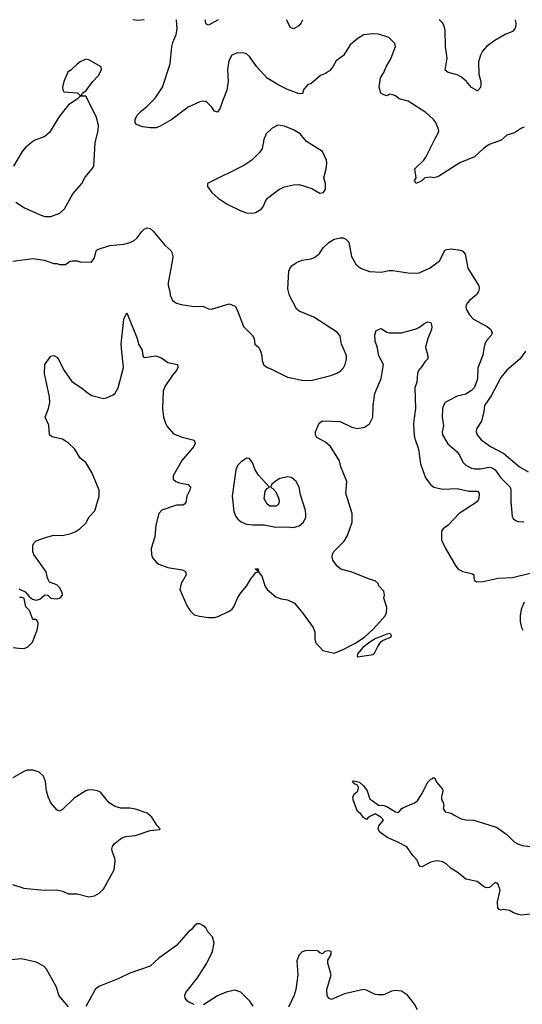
# Model space of a CAD drawing. Header units: inches. Extents: x 1834610 to 2027685, y 642842 to 774116.
# Tile 285 of 632: x 1911397 to 1914837, y 755508 to 762253. Entities that reach past the tile are written whole.
import ezdxf

# ---------------------------------------------------------------- set-up
doc = ezdxf.new("R2010")
doc.units = ezdxf.units.IN
doc.header["$MEASUREMENT"] = 0
doc.layers.add('B9715', color=7, linetype='Continuous')
doc.layers.add('B9716', color=7, linetype='Continuous')

msp = doc.modelspace()

# ---------------------------------------------------------------- linework, layer by layer
at = {"layer": 'B9715', "color": 5}
for points, elevation in [([(1911390, 758354), (1911433.3, 758333.3), (1911461.1, 758301.1), (1911483.8, 758283.8), (1911510, 758276.3), (1911535.9, 758284.1), (1911570, 758312), (1911590, 758311.3), (1911610.8, 758290.8), (1911645.8, 758285.8), (1911670, 758290.7), (1911680.7, 758299.3), (1911689.3, 758310), (1911686.6, 758330), (1911670, 758364), (1911650, 758381.2), (1911600.2, 758400.2), (1911586.8, 758426.8), (1911577, 758470), (1911494.7, 758590), (1911487.1, 758610), (1911486.9, 758653.1), (1911495.1, 758670), (1911510, 758682.6), (1911573.8, 758706.2), (1911630, 758721.2), (1911690, 758720.2), (1911747.3, 758732.7), (1911775.8, 758744.2), (1911810, 758766.7), (1911850, 758804), (1911872.7, 758847.3), (1911910.5, 758889.5), (1911939.8, 758990), (1911941.8, 759010), (1911939.8, 759030), (1911890.8, 759150), (1911850, 759219.7), (1911809.7, 759250), (1911773.6, 759310), (1911730, 759351.1), (1911690, 759380.4), (1911615.8, 759395.8), (1911600.7, 759410), (1911596, 759476), (1911571.8, 759530), (1911594.3, 759590), (1911603.9, 759630), (1911600.3, 759670), (1911566.6, 759830), (1911569.8, 759890.3), (1911610, 759946.8), (1911630, 759952.7), (1911650, 759941.6), (1911660.4, 759930), (1911700.3, 759850), (1911754.8, 759774.8), (1911820.5, 759730), (1911858, 759698), (1911890, 759679.3), (1911970, 759658.4), (1911990, 759661.6), (1912036.3, 759683.7), (1912050, 759694), (1912070, 759731), (1912108.4, 759870), (1912094.4, 760000)], 520), ([(1912229.3, 760000), (1912235.5, 759990), (1912238.8, 759950), (1912243.4, 759943.4), (1912250, 759938.8), (1912331.3, 759950), (1912370, 759933.7), (1912410, 759905.5), (1912476, 759890), (1912479.3, 759870), (1912470.3, 759850), (1912442, 759818), (1912394, 759746), (1912378, 759710), (1912374.3, 759590), (1912382.3, 759530), (1912394.6, 759490), (1912407.1, 759467.1), (1912450, 759415.8), (1912510, 759392.9), (1912590, 759371.8), (1912598.9, 759350), (1912588.5, 759330), (1912507.4, 759232.6), (1912447.5, 759127.5), (1912446.4, 759106.4), (1912464.7, 759090), (1912490, 759079.3), (1912549, 759069), (1912565.7, 759050), (1912562, 759030), (1912541.3, 758990), (1912533.7, 758946.3), (1912526, 758934), (1912513.4, 758926.6), (1912470, 758927.2), (1912370, 758892.1), (1912350.3, 758870), (1912329.3, 758790.7), (1912322.6, 758710), (1912297.7, 758630), (1912298.3, 758590), (1912306.3, 758566.3), (1912330, 758536.4), (1912350, 758523.1), (1912410, 758501.1), (1912510, 758484.9), (1912532.8, 758472.8), (1912535.8, 758450), (1912502.6, 758390), (1912493.4, 758350), (1912540.6, 758240.6), (1912562.7, 758202.7), (1912590, 758177.1), (1912627, 758167), (1912690, 758158.4), (1912730, 758158.4), (1912755.6, 758164.4), (1912830, 758201.1), (1912850, 758215.8), (1912862, 758230), (1912888.5, 758290), (1912910, 758326.4), (1912950, 758373), (1912977.8, 758422.2), (1913002.7, 758450), (1913010, 758464.7), (1913026, 758470), (1913022, 758482), (1913010, 758486), (1913010, 758491.3), (1913030, 758492), (1913030.8, 758470), (1913056.5, 758436.5), (1913074.6, 758374.6), (1913090.3, 758350.3), (1913150, 758299.3), (1913185.5, 758285.5), (1913230, 758278.7), (1913277, 758257), (1913333.4, 758190), (1913405.3, 758090), (1913416.5, 758056.5), (1913416.3, 758010), (1913424.7, 757984.7), (1913471.8, 757931.8), (1913550, 757914.6), (1913610, 757938.4), (1913696.4, 757983.6), (1913757.7, 758022.3), (1913819.1, 758080.9), (1913897.8, 758170), (1913908.2, 758190), (1913910, 758226), (1913888.7, 758290), (1913893.2, 758310), (1913890, 758338), (1913854.5, 758374.5), (1913849.4, 758390), (1913830, 758409.4), (1913790, 758420.5), (1913670, 758468.6), (1913594.5, 758490), (1913569.6, 758510), (1913541.1, 758550), (1913535.4, 758570), (1913536.9, 758590), (1913546.9, 758610), (1913618.5, 758681.5), (1913640.4, 758719.6), (1913672.3, 758810), (1913672.9, 758870), (1913629.8, 759010), (1913635.4, 759090), (1913595.1, 759190), (1913586.3, 759230), (1913523.6, 759330), (1913490, 759359.7), (1913431.2, 759391.2), (1913420.7, 759410), (1913420.7, 759430), (1913447, 759490), (1913470, 759504.4), (1913590, 759499.6), (1913670, 759461.3), (1913710, 759452.9), (1913757.8, 759462.2), (1913790, 759483.7), (1913814.6, 759530), (1913815.8, 759610), (1913826.9, 759693.1), (1913870, 759794.8), (1913888, 759890), (1913854.5, 759950), (1913846.8, 760000)], 520), ([(1913036.9, 760000), (1913045.5, 759985.5), (1913054, 759950), (1913056, 759916), (1913067.1, 759887.1), (1913092, 759870), (1913119.9, 759859.9), (1913230, 759803), (1913330, 759784.4), (1913390, 759781.6), (1913525.3, 759814.7), (1913568.2, 759831.8), (1913590, 759845.5), (1913612.3, 759867.7), (1913625.6, 759890), (1913634.7, 759930), (1913632.8, 759950), (1913612.6, 760000)], 540), ([(1914176.7, 760000), (1914190.4, 759950), (1914190.6, 759930), (1914170, 759909.3), (1914150, 759876), (1914127.3, 759850), (1914120.4, 759830), (1914114.3, 759770), (1914101.3, 759730), (1914105, 759590), (1914092.6, 759490), (1914094.5, 759434.5), (1914099.7, 759390), (1914125.4, 759310), (1914140.2, 759210), (1914174.8, 759114.8), (1914210, 759065.5), (1914230.3, 759050.3), (1914290, 759036.1), (1914390, 759041.3), (1914470, 759023.5), (1914530, 759023.8), (1914542.4, 759010), (1914540.4, 758970), (1914527.3, 758950), (1914403.8, 758870), (1914330.5, 758790), (1914294.6, 758765.4), (1914284.9, 758750), (1914282.9, 758737.1), (1914284.9, 758690), (1914310, 758634.9), (1914382, 758510), (1914397.6, 758490), (1914430, 758472.4), (1914497, 758457), (1914506, 758450), (1914504.9, 758430), (1914510.4, 758410.4), (1914522.7, 758402.8), (1914570, 758404), (1914671.8, 758428.2), (1914770, 758432.9), (1914890, 758462)], 520), ([(1914574.5, 760000), (1914565.7, 759954.3), (1914533.1, 759866.9), (1914529.3, 759790), (1914506.9, 759730), (1914490, 759713.1), (1914450, 759687.2), (1914390, 759673.7), (1914330, 759642), (1914310, 759629.6), (1914297.4, 759610), (1914291.6, 759590), (1914288.9, 759530), (1914297.1, 759470), (1914287.4, 759430), (1914290.3, 759410), (1914327.1, 759347.1), (1914390, 759292.9), (1914410, 759264.9), (1914430, 759222.6), (1914450, 759201.8), (1914490, 759181.1), (1914510, 759176.3), (1914550, 759176.8), (1914610, 759187.1), (1914630, 759181.9), (1914650, 759168.4), (1914690, 759114), (1914743.1, 759063.1), (1914752.9, 759050), (1914759.1, 759030), (1914758.8, 758950), (1914767, 758850), (1914774.9, 758834.9), (1914790, 758822.4), (1914810, 758815.3), (1914847.5, 758812.5)], 540), ([(1914857.7, 759982.2), (1914821.3, 759930), (1914730, 759851.6), (1914690, 759801.8), (1914623, 759677), (1914578.2, 759610), (1914573.8, 759570), (1914557.7, 759502.3), (1914523.6, 759450), (1914521.3, 759430), (1914527.7, 759410), (1914555.8, 759375.8), (1914578, 759358), (1914620.3, 759330), (1914710, 759281.8), (1914818.5, 759190), (1914876, 759156)], 560), ([(1911352.8, 757952.8), (1911410, 757945.5), (1911432.3, 757947.7), (1911450, 757954.8), (1911485.2, 757990), (1911517.2, 758070), (1911523.7, 758110), (1911521.2, 758130), (1911510, 758144), (1911490, 758145.2), (1911484, 758150), (1911465.2, 758205.2), (1911438, 758230), (1911428.7, 758288.7), (1911414.6, 758294.6), (1911394.6, 758294.6)], 520), ([(1914850, 758262), (1914830, 758213.2), (1914822, 758170), (1914821.1, 758130), (1914830.3, 758090.3), (1914840.4, 758070)], 520), ([(1911348.5, 756328.5), (1911424.9, 756304.9), (1911490, 756296.8), (1911570, 756291.2), (1911650, 756292.4), (1911690, 756282.8), (1911730, 756265.3), (1911790, 756265.5), (1911870, 756244.9), (1911909.6, 756250.4), (1911941.2, 756270), (1911970, 756296), (1912043.5, 756430), (1912049.8, 756490.3), (1912047.6, 756510), (1912031.2, 756550), (1912028, 756570), (1912031.8, 756590), (1912045.6, 756610), (1912093.3, 756646.7), (1912121.4, 756658.6), (1912190, 756664.6), (1912290, 756699.3), (1912355.3, 756704.7), (1912358, 756710), (1912334.8, 756734.8), (1912301.6, 756790), (1912270, 756818), (1912190, 756845.1), (1912151, 756851), (1912090, 756850.9), (1912050, 756863.1), (1912008.9, 756888.9), (1911950, 756961.3), (1911930, 756971.1), (1911903.7, 756976.3), (1911870, 756978), (1911850, 756971.5), (1911770, 756920.5), (1911690, 756842), (1911670, 756832.3), (1911650, 756839.5), (1911610, 756889.5), (1911592.3, 756930), (1911581.5, 756970), (1911573.8, 757033.8), (1911560.5, 757070), (1911530, 757098), (1911490, 757111.3), (1911450, 757111.5), (1911430, 757105.1), (1911350, 757059.6)], 520), ([(1914890, 756125.2), (1914830, 756119.3), (1914810, 756122.7), (1914775.9, 756135.9), (1914750, 756152), (1914710, 756157), (1914690, 756153.2), (1914678, 756158), (1914669.5, 756169.5), (1914667.3, 756210), (1914686, 756290), (1914670, 756335.3), (1914650, 756342), (1914612.5, 756307.5), (1914590, 756306.6), (1914570, 756317), (1914529, 756350), (1914450, 756365.6), (1914398, 756410), (1914350, 756437.6), (1914316.2, 756470), (1914290, 756485.1), (1914270, 756489.7), (1914249, 756491), (1914210, 756481.3), (1914150, 756449), (1914134, 756454), (1914116.6, 756496.6), (1914088.5, 756528.5), (1914047.5, 756587.5), (1913981.4, 756621.4), (1913911.6, 756650), (1913858.4, 756690), (1913849.4, 756710), (1913855.1, 756730), (1913886, 756770), (1913869.2, 756790), (1913830, 756812), (1913784.7, 756790), (1913770, 756775.3), (1913750, 756788), (1913730, 756815.3), (1913710, 756828), (1913678.4, 756910), (1913676.2, 756930), (1913689, 756950), (1913711.6, 756968.4), (1913716, 756996), (1913709.1, 757009.1), (1913690, 757015.3), (1913675.3, 757030), (1913682, 757038), (1913722, 757030), (1913750, 757004.9), (1913774.4, 756970), (1913793, 756913), (1913810, 756905.5), (1913853.5, 756873.5), (1913890, 756870.2), (1913910, 756863.2), (1913970, 756826.7), (1913990, 756822.8), (1914011.8, 756850), (1914022.9, 756857.1), (1914094.2, 756885.9), (1914118.7, 756901.3), (1914149.6, 756950), (1914190, 757030.4), (1914210, 757050.8), (1914224.7, 757055.3), (1914230, 757062), (1914238, 757058), (1914250.7, 757030), (1914290, 756982), (1914293.4, 756970), (1914282.8, 756930), (1914284, 756910), (1914294.8, 756890), (1914298.8, 756870), (1914294.8, 756850), (1914310, 756826), (1914350, 756817.3), (1914370, 756803), (1914419.5, 756779.5), (1914450, 756772), (1914504.7, 756770), (1914650, 756724.9), (1914670, 756715.8), (1914730, 756671.6), (1914782, 756622), (1914806.7, 756606.7), (1914836.2, 756596.2), (1914890, 756588.3)], 480), ([(1912590, 755506.2), (1912560.1, 755520.1), (1912545.3, 755530), (1912528.7, 755550), (1912526.8, 755570), (1912535.1, 755590), (1912613.1, 755690), (1912678.3, 755790), (1912715.4, 755870), (1912728.2, 755930), (1912717.6, 755970), (1912685.4, 756005.4), (1912670, 756032.7), (1912650, 756049.3), (1912630, 756059.3), (1912620.7, 756059.3), (1912610, 756059), (1912590, 756044), (1912576.1, 756023.9), (1912550, 756002.7), (1912470, 755911.6), (1912350, 755824.2), (1912289.3, 755770.7), (1912150, 755721.4), (1912074.9, 755685.1), (1911939.1, 755630), (1911913.4, 755610), (1911850, 755493)], 520), ([(1914120.4, 755470), (1914098.3, 755510), (1914051.5, 755570), (1914010, 755597.4), (1913970, 755603.5), (1913942.2, 755597.8), (1913890, 755574.3), (1913850, 755573.1), (1913830, 755576.1), (1913770, 755604.8), (1913749.8, 755609.8), (1913618.9, 755581.1), (1913530, 755542), (1913511, 755551), (1913500.3, 755570), (1913498, 755610), (1913528.2, 755710), (1913507, 755790), (1913506, 755810), (1913529.3, 755850), (1913528.7, 755870), (1913510, 755873.7), (1913484.7, 755870), (1913470, 755855.3), (1913450, 755862), (1913444, 755870), (1913430, 755876.2), (1913350, 755873.6), (1913330, 755867.3), (1913310, 755846.6), (1913293, 755807), (1913300.2, 755710), (1913287.2, 755610), (1913276.1, 755570), (1913237.8, 755490)], 520), ([(1911730, 755491.3), (1911667.4, 755567.4), (1911646.6, 755630), (1911581.3, 755750), (1911562.9, 755770), (1911510, 755796.4), (1911410, 755819.3), (1911250, 755805), (1911190, 755780.8), (1911107, 755730), (1911050, 755682.2), (1911030, 755669.9), (1910990, 755656.5), (1910890.1, 755649.9), (1910790, 755660.3), (1910730, 755658.5), (1910690, 755649.8), (1910600.7, 755619.3), (1910561.6, 755598.4), (1910510.3, 755550), (1910462.9, 755517.1), (1910400.3, 755450)], 520), ([(1912995.5, 755495.5), (1912972.8, 755530), (1912910, 755591.8), (1912870, 755604.4), (1912810, 755590.7), (1912750, 755565.7), (1912654.9, 755505.1)], 520)]:
    msp.add_lwpolyline(points, dxfattribs=dict(at, elevation=elevation))
for points, elevation in [([(1912950, 759248.7), (1912910, 759221.2), (1912890, 759201.2), (1912875.5, 759170), (1912850.4, 758990), (1912863.1, 758883.1), (1912876.3, 758850), (1912890.3, 758830.3), (1912912.1, 758812.1), (1912950, 758797.1), (1912992.2, 758792.2), (1913070, 758792.2), (1913150, 758775.5), (1913230, 758778), (1913270, 758774), (1913310, 758786.8), (1913339, 758810), (1913354.8, 758845.2), (1913355.5, 758864.5), (1913352, 758890), (1913318.4, 758998.4), (1913309.4, 759050), (1913289.2, 759090), (1913256.6, 759116.6), (1913230, 759120.9), (1913178, 759110), (1913144.7, 759090), (1913122, 759070), (1913114, 759050), (1913130, 759042), (1913150, 759018), (1913170.5, 758970), (1913173, 758950), (1913166, 758930), (1913150, 758920.9), (1913110, 758920.9), (1913090, 758933.2), (1913069.5, 758970.5), (1913077.2, 759022.8), (1913090, 759042), (1913106, 759050), (1913032.1, 759132.1), (1913009.5, 759169.5), (1912990, 759218), (1912970, 759248)], 540), ([(1913930, 758049), (1913910, 758042.9), (1913829.3, 758010.7), (1913792.7, 757990), (1913746.5, 757953.5), (1913708.4, 757910), (1913707.3, 757890), (1913710, 757888.2), (1913816.1, 757903.9), (1913826, 757914), (1913844.8, 757955.3), (1913869.5, 757990.5), (1913880.5, 757999.5), (1913930, 758020.5), (1913942.7, 758030), (1913938.9, 758038.9)], 520)]:
    msp.add_lwpolyline(points, close=True, dxfattribs=dict(at, elevation=elevation))
at = {"layer": 'B9716', "color": 5}
for points, elevation in [([(1912247.8, 762252.5), (1912206.1, 762246.1), (1912172.1, 762252.1), (1912171.2, 762252.5)], 540), ([(1914850, 761516.3), (1914831, 761510), (1914782.8, 761477.2), (1914730, 761460.7), (1914691.7, 761428.3), (1914610, 761397.4), (1914572, 761370), (1914510, 761313.3), (1914410, 761271.6), (1914270, 761183), (1914250, 761173), (1914230, 761169.6), (1914210, 761172.8), (1914170, 761169.4), (1914150, 761149.3), (1914109.6, 761129.6), (1914099, 761150), (1914109.3, 761170), (1914100.9, 761230), (1914162.4, 761290), (1914176.9, 761310), (1914240.4, 761439.6), (1914259.5, 761470), (1914264.5, 761490), (1914260.9, 761510), (1914243.6, 761550), (1914228.5, 761568.5), (1914175.7, 761615.7), (1914055.6, 761695.6), (1913994, 761710), (1913969, 761730), (1913950, 761737.6), (1913930, 761742), (1913910, 761732), (1913890, 761737), (1913869.5, 761750), (1913856.2, 761790), (1913865.6, 761854.4), (1913890, 761891), (1913904.5, 761930), (1913936.6, 761983.4), (1913969.3, 762070), (1913965.2, 762090), (1913924, 762130), (1913852.6, 762152.6), (1913810, 762154.7), (1913751.8, 762148.2), (1913712.9, 762127.1), (1913658.9, 762081.1), (1913613.5, 762006.5), (1913563, 761970), (1913540.5, 761930), (1913516.9, 761903.1), (1913490, 761882.9), (1913454.8, 761870), (1913390, 761814), (1913370, 761809.3), (1913338, 761770), (1913334.8, 761750), (1913330, 761746), (1913310, 761745.6), (1913230, 761773.7), (1913170, 761803), (1913090, 761851.6), (1913020.9, 761930), (1912970, 762001.2), (1912950, 762018), (1912930, 762023.7), (1912890, 762024.5), (1912870, 762019.5), (1912848, 762010), (1912827.7, 761970), (1912819.3, 761910), (1912824.6, 761830), (1912814.6, 761770), (1912784.5, 761695.5), (1912770, 761646.6), (1912750, 761619.5), (1912730, 761625.1), (1912712.5, 761652.5), (1912683, 761683), (1912670, 761692.2), (1912650, 761694.5), (1912630, 761690.9), (1912550, 761652.5), (1912437.6, 761570), (1912357.5, 761522.5), (1912330, 761511.1), (1912291, 761511), (1912238.9, 761518.9), (1912194, 761534), (1912187.3, 761550), (1912187.6, 761570), (1912201.3, 761598.7), (1912230, 761628.5), (1912265.2, 761654.8), (1912324.5, 761715.5), (1912375.3, 761790), (1912427.7, 761950), (1912438.1, 762070), (1912444.4, 762095.6), (1912468.2, 762150), (1912475, 762190), (1912470.4, 762252.3)], 540), ([(1912754.5, 762252.2), (1912690, 762214), (1912670, 762225.2), (1912667.6, 762247.6), (1912668.6, 762252.2)], 520), ([(1913332.2, 762251.8), (1913332.4, 762250), (1913323.8, 762230), (1913307.7, 762210), (1913270, 762189.6), (1913250, 762199.3), (1913222.1, 762251.9)], 520), ([(1914787, 762250.9), (1914788.6, 762248.6), (1914793.7, 762230), (1914792, 762210), (1914785.5, 762190), (1914770, 762172.3), (1914718.8, 762150), (1914648.9, 762111.1), (1914591.8, 762068.2), (1914563.8, 762036.2), (1914550.2, 762009.7), (1914536.2, 761963.8), (1914539.9, 761879.9), (1914553, 761830), (1914553, 761810), (1914550, 761789), (1914530, 761765.2), (1914490, 761787.8), (1914454, 761830), (1914419.8, 761859.8), (1914390, 761875.4), (1914329.8, 761889.7), (1914310, 761906), (1914321.7, 761990), (1914312, 762070), (1914310, 762178), (1914302, 762210), (1914291.3, 762230), (1914270, 762251), (1914268.6, 762251.2)], 520), ([(1911370, 761002.8), (1911430, 760962.8), (1911536.1, 760916.1), (1911570, 760904.4), (1911610, 760905.3), (1911671.7, 760928.3), (1911704, 760956), (1911760, 761060), (1911821.6, 761130), (1911845.4, 761174.6), (1911894, 761230), (1911905.2, 761250), (1911913, 761410), (1911934.5, 761494.5), (1911937, 761530), (1911919.6, 761590), (1911850, 761728), (1911810, 761728), (1911790.9, 761709.1), (1911730, 761669), (1911670, 761592.7), (1911599.9, 761480.1), (1911570, 761451.6), (1911495.6, 761424.4), (1911439.9, 761380.1), (1911413.4, 761350), (1911354, 761250)], 560), ([(1911350, 760599.5), (1911490, 760615.8), (1911564.4, 760604.4), (1911630, 760582), (1911650, 760582.8), (1911670, 760576), (1911710, 760576), (1911742, 760598), (1911758.6, 760601.4), (1911790, 760600.5), (1911810, 760593.4), (1911887.3, 760592.7), (1911910, 760622), (1911920.7, 760670), (1911930, 760677.6), (1912013.6, 760706.4), (1912110, 760714.7), (1912154.1, 760725.9), (1912180.7, 760739.3), (1912201.7, 760758.3), (1912230, 760800.5), (1912250, 760819.3), (1912270, 760826), (1912290, 760823), (1912310, 760804.9), (1912390, 760707.7), (1912431.7, 760671.7), (1912437.3, 760657.3), (1912444.4, 760630), (1912443.7, 760610), (1912412, 760450), (1912412.2, 760432.2), (1912424.4, 760390), (1912425.7, 760365.7), (1912442.8, 760330), (1912470, 760310.7), (1912501.3, 760301.3), (1912590, 760288.4), (1912650, 760290.4), (1912690, 760273), (1912710, 760270.4), (1912830, 760306.8), (1912870.7, 760290.7), (1912885.2, 760265.2), (1912928.2, 760150), (1912990.4, 760090), (1913001.6, 760070), (1913005.5, 760030), (1913031, 760010), (1913036.9, 760000)], 540), ([(1913612.6, 760000), (1913600.5, 760030), (1913590, 760084), (1913571.6, 760110), (1913410, 760214), (1913310, 760256.3), (1913291, 760271), (1913244.4, 760364.4), (1913231.3, 760410), (1913238.4, 760530), (1913247.8, 760552.2), (1913262.7, 760570), (1913291, 760589), (1913330, 760605.3), (1913390, 760615.3), (1913415.7, 760624.3), (1913449.8, 760650.2), (1913474.3, 760690), (1913513.2, 760726.8), (1913550, 760748.9), (1913590, 760759.1), (1913610, 760757.3), (1913628.3, 760748.3), (1913648.5, 760728.5), (1913668.8, 760630), (1913697.1, 760577.1), (1913730.3, 760550.3), (1913790, 760527), (1913870, 760522.6), (1913925.6, 760534.4), (1913950, 760534.9), (1914070, 760516.5), (1914130, 760517.6), (1914207.3, 760552.7), (1914270, 760601.6), (1914310, 760675.5), (1914350, 760682), (1914414.4, 760674.4), (1914430, 760667.3), (1914445.9, 760645.9), (1914463.6, 760550), (1914538.7, 760430), (1914541.1, 760410), (1914538, 760390), (1914526.4, 760370), (1914475.5, 760330), (1914458.4, 760310), (1914450.4, 760290), (1914452.7, 760270), (1914474.9, 760230), (1914501.8, 760201.8), (1914596.3, 760150), (1914620.7, 760130), (1914630.8, 760110), (1914623.8, 760090), (1914588.8, 760050), (1914580.3, 760030), (1914574.5, 760000)], 540), ([(1912094.4, 760000), (1912091.2, 760030), (1912110, 760202), (1912130, 760244.7), (1912202, 760070), (1912210.5, 760030), (1912229.3, 760000)], 520), ([(1913846.8, 760000), (1913845.9, 760005.9), (1913828.9, 760050), (1913826.6, 760093.4), (1913836.5, 760123.5), (1913870, 760136.3), (1913910, 760113), (1913928.5, 760108.5), (1914010, 760107.2), (1914110, 760136), (1914133.1, 760146.9), (1914170, 760174.9), (1914190, 760183), (1914210, 760178.8), (1914217.6, 760150), (1914215.8, 760130), (1914190, 760069), (1914174, 760010), (1914176.7, 760000)], 520)]:
    msp.add_lwpolyline(points, dxfattribs=dict(at, elevation=elevation))
at = {"layer": 'B9716', "color": 5, "elevation": 560}
for points in [[(1911850, 761981.2), (1911841.4, 761978.6), (1911810, 761964), (1911790, 761949), (1911750, 761908.7), (1911727.5, 761892.5), (1911698.8, 761830), (1911691, 761790), (1911691.3, 761771.3), (1911698, 761758), (1911790.9, 761750.9), (1911810, 761734), (1911822, 761738), (1911826, 761750), (1911852.5, 761767.5), (1911897.2, 761830), (1911936, 761870), (1911957.2, 761910), (1911955.3, 761930), (1911870, 761977.2)], [(1913164.7, 761530), (1913124, 761510), (1913082.8, 761470), (1913068.1, 761431.9), (1913057.3, 761370), (1913038, 761342), (1912986.8, 761290), (1912930, 761254.5), (1912682, 761130), (1912682, 761110), (1912711, 761070), (1912756, 761030), (1912816, 760990), (1912910, 760943), (1912950, 760930.7), (1912990, 760926.8), (1913010, 760930.8), (1913050, 760954.8), (1913062.7, 760970), (1913079.3, 761010), (1913093.2, 761030), (1913169.7, 761090.3), (1913210, 761107.7), (1913270, 761120.5), (1913310, 761123), (1913396.8, 761096.8), (1913450, 761064.7), (1913475.3, 761070), (1913488.9, 761091.1), (1913489, 761130), (1913478, 761170), (1913495.1, 761230), (1913498.4, 761270), (1913497, 761290), (1913470, 761349.2), (1913358.8, 761418.8), (1913315.6, 761470), (1913270, 761498), (1913210, 761522.9)]]:
    msp.add_lwpolyline(points, close=True, dxfattribs=at)

doc.saveas('drawing.dxf')
